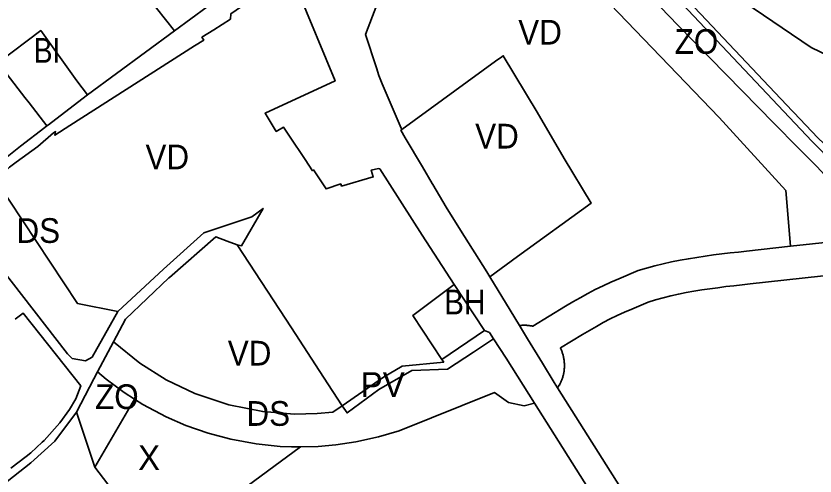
# Model space of a CAD drawing. Extents: x -650451 to -642268, y -1075216 to -1066610.
# Drawn here: x -647438.5 to -646953.6, y -1072322.1 to -1072042.9 of the extents above; entities that cross this region are included whole.
import ezdxf

# ---------------------------------------------------------------- set-up
doc = ezdxf.new("R2010")
doc.units = 0
doc.header["$LTSCALE"] = 6
doc.layers.add('1', color=7, linetype='Continuous', lineweight=35)
doc.layers.add('2', color=7, linetype='Continuous')
doc.layers.add('3', color=7, linetype='Continuous')

msp = doc.modelspace()

# ---------------------------------------------------------------- linework, layer by layer
at = {"layer": '1'}
for p, q in [((-647342.24, -1072051.96), (-647372.56, -1072013.58)), ((-647342.24, -1072051.96), (-647395.13, -1072090.79)), ((-646968.503, -1072182.672), (-646913.373, -1072176.618)), ((-647154.1, -1072233.82), (-647172.69, -1072205.9)), ((-647154.1, -1072233.82), (-647180, -1072251.32)), ((-647379.422, -1072240.675), (-647389.072, -1072258.845)), ((-647366.505, -1072275.41), (-647390.58, -1072316.75)), ((-647390.58, -1072316.75), (-647401.88, -1072283.4)), ((-647351.86, -1072367.52), (-647265.794, -1072304.439)), ((-647351.86, -1072367.52), (-647390.58, -1072316.75))]:
    msp.add_line(p, q, dxfattribs=at)
for points in [[(-647265.83, -1071793.64), (-647262.68, -1071796.7), (-647221.71, -1071838.15), (-647177.46, -1071886.9), (-647104.1, -1071962.84), (-647060.23, -1072007.95), (-647027.11, -1072042.92), (-646955.57, -1072118.88), (-646900.046, -1072175.154)], [(-646913.373, -1072176.618), (-646942.78, -1072144.74), (-646952.48, -1072134.22), (-646964.8, -1072121.83), (-646977.59, -1072108.96), (-646978.45, -1072108.09), (-647036.8, -1072048.41), (-647068.31, -1072015.68), (-647114.59, -1071967.77), (-647145.38, -1071935), (-647173.14, -1071905.45), (-647174.57, -1071904.06), (-647176.32, -1071902.3)], [(-646743.596, -1072115.986), (-646763.93, -1072117.61), (-646771.31, -1072117.49), (-646806.87, -1072116.94), (-646832.01, -1072113.66), (-646868.61, -1072102.6), (-646876.83, -1072100.12), (-646956.04, -1072061.95), (-646996.8, -1072034.35), (-647040.89, -1071996.58), (-647067.53, -1071967.54), (-647095.51, -1071938.39), (-647114.479, -1071912.479)], [(-646968.503, -1072182.672), (-646971.283, -1072148.82), (-647011.762, -1072104.502), (-647194.903, -1071913.941)], [(-646900.046, -1072175.154), (-646890.044, -1072174.056), (-646891.05, -1072172.79), (-646927.14, -1072136.74), (-646941.45, -1072126.84), (-646951.95, -1072116.84), (-646966.54, -1072101.4), (-646967.25, -1072100.6), (-646981.35, -1072085.77), (-647023.04, -1072041.63), (-647055.16, -1072007.74), (-647101.07, -1071960.24), (-647131.146, -1071929.146)], [(-647261.12, -1071954.82), (-647259.7, -1071957.06), (-647256.53, -1071968.64), (-647253.85, -1071964.38), (-647249.92, -1071958.12), (-647201.53, -1071988.71), (-647226.41, -1072054.11), (-647219.64, -1072074.29), (-647218.42, -1072079.01), (-647216.23, -1072084.14), (-647204.78, -1072110.92), (-647204.38, -1072111.87)], [(-647277.74, -1072003.02), (-647279.22, -1072004.14), (-647291.19, -1072013.22), (-647305.46, -1072024.24), (-647308.02, -1072026.22), (-647310.59, -1072028.2), (-647315.71, -1072032.16), (-647322.51, -1072037.39), (-647342.24, -1072051.96)], [(-647451.21, -1072142.08), (-647446.78, -1072138.88), (-647446.17, -1072138.29), (-647442.42, -1072134.72), (-647438.51, -1072131.51), (-647425.23, -1072122.14), (-647415.85, -1072113.9), (-647414.48, -1072113.03), (-647414.89, -1072115.23), (-647405.76, -1072109.33), (-647330.25, -1072061.07), (-647324.59, -1072057.48), (-647325.64, -1072055.78), (-647318.52, -1072051.32), (-647308.4, -1072044.8), (-647308.09, -1072041.53), (-647280.99, -1072022.86), (-647277.91, -1072021.81), (-647274.99, -1072021.69), (-647271.92, -1072022.5)], [(-647271.92, -1072022.5), (-647269.43, -1072024.67), (-647267.71, -1072027.09), (-647244.88, -1072082.33), (-647287.34, -1072101.88), (-647280.56, -1072112.9), (-647276.11, -1072110.44), (-647272.55, -1072115.78), (-647263.07, -1072130.02), (-647258.54, -1072136.82), (-647257.88, -1072136.31), (-647250.31, -1072147.84), (-647241.44, -1072144.76), (-647240.91, -1072146.14), (-647221.74, -1072140.53), (-647222.92, -1072136.43), (-647218.57, -1072135.49), (-647217.78, -1072135.69), (-647191.99, -1072175.85), (-647172.69, -1072205.9)], [(-647395.13, -1072090.79), (-647401.58, -1072082.32), (-647423.49, -1072051.76), (-647449.29, -1072071.08), (-647443.85, -1072078.33), (-647433.06, -1072092.41), (-647430.62, -1072095.59), (-647419.85, -1072109.65)], [(-647204.38, -1072111.87), (-647147.54, -1072070.29), (-647143.76, -1072067.69), (-647142.77, -1072067), (-647122.33, -1072101.34), (-647105.82, -1072129.3), (-647089.54, -1072156.53), (-647134.17, -1072188.95), (-647151.05, -1072201.21)], [(-647395.13, -1072090.79), (-647395.88, -1072091.34), (-647418.82, -1072108.85), (-647419.85, -1072109.65)], [(-647419.85, -1072109.65), (-647421.04, -1072110.57), (-647435.69, -1072121.94), (-647450.18, -1072133.18), (-647452.23, -1072134.91)], [(-647151.05, -1072201.21), (-647152.87, -1072198.24), (-647168.75, -1072172.78), (-647177.46, -1072158.82), (-647185.52, -1072145.16), (-647185.91, -1072144.49), (-647191.84, -1072134.47), (-647202.29, -1072116.75), (-647204.93, -1072112.27), (-647204.38, -1072111.87)], [(-647376.68, -1072222.29), (-647392.34, -1072250.02), (-647396.25, -1072252.14), (-647404.45, -1072250.66), (-647407.34, -1072247.93), (-647447.73, -1072195.72), (-647475.57, -1072159.74), (-647473.12, -1072157.91), (-647451.21, -1072142.08)], [(-647376.68, -1072222.29), (-647401.221, -1072217.342), (-647451.21, -1072142.08)], [(-647376.68, -1072222.29), (-647349.06, -1072196.63), (-647324.44, -1072174.5), (-647295.31, -1072164.86), (-647288.55, -1072159.71), (-647301.75, -1072182.46), (-647304.32, -1072181.81)], [(-647304.32, -1072181.81), (-647310.33, -1072179.58), (-647317.33, -1072176.99), (-647345.42, -1072201.58), (-647345.68, -1072201.82), (-647372.1, -1072226.89), (-647379.422, -1072240.675)], [(-647240.55, -1072279.42), (-647251.85, -1072262.12), (-647271.38, -1072232.23), (-647304.32, -1072181.81)], [(-646968.503, -1072182.672), (-646995.137, -1072185.597), (-647000.12, -1072186.148), (-647005.124, -1072186.715), (-647010.148, -1072187.308), (-647015.192, -1072187.939), (-647020.254, -1072188.623), (-647025.33, -1072189.37), (-647030.417, -1072190.192), (-647035.515, -1072191.104), (-647040.618, -1072192.117), (-647045.722, -1072193.245), (-647050.82, -1072194.5), (-647055.906, -1072195.893), (-647060.973, -1072197.439), (-647072.72, -1072202.352), (-647077.456, -1072204.373), (-647082.249, -1072206.591), (-647086.955, -1072208.921), (-647091.574, -1072211.346), (-647096.114, -1072213.845), (-647100.583, -1072216.405), (-647104.989, -1072219.005), (-647124.81, -1072231.168), (-647125.137, -1072231.097), (-647125.466, -1072231.031), (-647125.796, -1072230.97), (-647126.127, -1072230.912), (-647126.459, -1072230.86), (-647126.625, -1072230.835), (-647126.959, -1072230.789), (-647127.46, -1072230.729), (-647127.628, -1072230.711), (-647127.963, -1072230.679), (-647128.299, -1072230.653), (-647128.803, -1072230.619), (-647129.309, -1072230.597), (-647129.477, -1072230.592), (-647129.646, -1072230.588), (-647129.982, -1072230.584), (-647130.151, -1072230.584), (-647130.488, -1072230.587), (-647130.992, -1072230.599), (-647131.245, -1072230.61), (-647131.496, -1072230.623), (-647131.832, -1072230.644), (-647131.999, -1072230.656), (-647132.334, -1072230.684), (-647132.5, -1072230.7), (-647132.834, -1072230.735), (-647133, -1072230.754)], [(-647109.813, -1072268.588), (-647108.838, -1072267.002), (-647108.769, -1072266.88), (-647108.527, -1072266.435), (-647108.294, -1072265.983), (-647108.069, -1072265.524), (-647107.854, -1072265.058), (-647107.647, -1072264.587), (-647107.444, -1072264.097), (-647107.261, -1072263.626), (-647107.083, -1072263.138), (-647106.915, -1072262.644), (-647106.757, -1072262.146), (-647106.609, -1072261.643), (-647106.472, -1072261.135), (-647106.346, -1072260.624), (-647106.23, -1072260.11), (-647106.125, -1072259.592), (-647106.032, -1072259.072), (-647105.95, -1072258.549), (-647105.879, -1072258.024), (-647105.819, -1072257.497), (-647105.771, -1072256.969), (-647105.734, -1072256.44), (-647105.709, -1072255.91), (-647105.695, -1072255.38), (-647105.693, -1072254.85), (-647105.702, -1072254.321), (-647105.723, -1072253.792), (-647105.755, -1072253.265), (-647105.798, -1072252.739), (-647105.853, -1072252.216), (-647105.919, -1072251.695), (-647105.995, -1072251.176), (-647106.083, -1072250.66), (-647106.181, -1072250.148), (-647106.29, -1072249.64), (-647106.41, -1072249.135), (-647106.539, -1072248.635), (-647106.679, -1072248.139), (-647106.829, -1072247.649), (-647106.988, -1072247.163), (-647107.156, -1072246.683), (-647107.334, -1072246.209), (-647107.52, -1072245.74), (-647107.716, -1072245.278), (-647107.919, -1072244.822), (-647108.131, -1072244.373), (-647094.737, -1072236.177), (-647090.531, -1072233.695), (-647086.322, -1072231.285), (-647082.102, -1072228.962), (-647077.867, -1072226.739), (-647073.611, -1072224.631), (-647069.33, -1072222.651), (-647064.868, -1072220.746), (-647054.841, -1072216.479), (-647050.344, -1072215.107), (-647045.786, -1072213.858), (-647041.174, -1072212.723), (-647036.512, -1072211.693), (-647031.807, -1072210.758), (-647027.061, -1072209.91), (-647022.278, -1072209.136), (-647017.46, -1072208.427), (-647012.612, -1072207.773), (-647007.734, -1072207.162), (-647002.826, -1072206.583), (-646997.894, -1072206.024), (-646992.937, -1072205.475), (-646896.524, -1072194.888)], [(-647151.05, -1072201.21), (-647138.65, -1072221.5), (-647133, -1072230.754)], [(-647180, -1072251.32), (-647197.72, -1072224.69), (-647172.69, -1072205.9)], [(-647441.58, -1072317.27), (-647432.32, -1072310.25), (-647429.53, -1072307.96), (-647422.58, -1072301.6), (-647421.47, -1072300.58), (-647411.85, -1072289.89), (-647405.97, -1072281.68), (-647402.28, -1072275.33), (-647399.24, -1072267.44), (-647434.11, -1072223.29), (-647439, -1072226.8)], [(-647133, -1072230.754), (-647128.07, -1072238.83), (-647119.07, -1072253.56), (-647111.84, -1072265.38), (-647109.813, -1072268.588)], [(-647148.71, -1072238.76), (-647151.18, -1072234.89), (-647154.1, -1072233.82)], [(-647379.422, -1072240.675), (-647363.317, -1072253.632), (-647347.382, -1072263.623), (-647330.032, -1072271.935), (-647309.416, -1072278.875), (-647288.769, -1072283.003), (-647269.579, -1072284.489), (-647255.671, -1072284.192), (-647246.206, -1072283.328), (-647240.55, -1072279.42)], [(-647240.55, -1072279.42), (-647237.6, -1072283.78), (-647218.35, -1072269.67), (-647198.3, -1072258.09), (-647176.7, -1072257.24), (-647160.91, -1072246.82), (-647148.71, -1072238.76)], [(-647123.774, -1072277.899), (-647141.05, -1072250.54), (-647148.71, -1072238.76)], [(-647180, -1072251.32), (-647178.96, -1072252.92), (-647204.08, -1072255.34), (-647215.41, -1072262.05), (-647240.55, -1072279.42)], [(-647401.88, -1072283.4), (-647391.3, -1072263.04), (-647389.072, -1072258.845)], [(-647366.505, -1072275.41), (-647372.858, -1072271.363), (-647383.813, -1072263.219), (-647389.072, -1072258.845)], [(-647123.774, -1072277.899), (-647130.12, -1072279.44), (-647139.697, -1072277.484), (-647148.171, -1072271.47), (-647205.975, -1072294.599), (-647218.5, -1072298.335), (-647232.368, -1072301.4), (-647244.428, -1072303.192), (-647255.16, -1072304.123), (-647265.794, -1072304.439)], [(-647109.813, -1072268.588), (-647080.27, -1072315.34), (-647066.38, -1072337.31), (-647053.45, -1072357.77), (-647052.94, -1072358.64)], [(-647265.794, -1072304.439), (-647271.395, -1072304.452), (-647278.108, -1072304.147), (-647292.715, -1072302.646), (-647308.157, -1072299.786), (-647321.953, -1072296.073), (-647335.382, -1072291.341), (-647347.369, -1072286.111), (-647361.521, -1072278.584), (-647366.505, -1072275.41)], [(-647123.774, -1072277.899), (-647048.91, -1072396.46), (-646993.05, -1072505.68)], [(-647401.88, -1072283.4), (-647415.04, -1072300.91), (-647429.53, -1072314.04), (-647471.76, -1072347.31), (-647485.08, -1072357.8), (-647493.33, -1072366.28), (-647501.08, -1072377.59), (-647503.64, -1072381.33), (-647516.33, -1072408.76), (-647610.9, -1072471.66), (-647626.19, -1072482.38), (-647628.89, -1072480.61), (-647642.28, -1072490), (-647645.17, -1072492.03)]]:
    msp.add_lwpolyline(points, dxfattribs=at)

# ---------------------------------------------------------------- texts
at = {"layer": '2'}
for s, width, p in [('BI', 0.85, (-647427.705, -1072071.294)), ('VD', 0.95, (-647159.848, -1072123.318)), ('VD', 0.95, (-647359.935, -1072135.916)), ('BH', 0.9, (-647178.732, -1072223.992))]:
    msp.add_text(s, height=15, dxfattribs=dict(at, width=width)).set_placement(p)
msp.add_text('PV', height=15, dxfattribs=at).set_placement((-647229.333, -1072274.065))
at = {"layer": '3', "width": 0.95}
for s, p in [('VD', (-647133.727, -1072060.229)), ('ZO', (-647038.806, -1072065.874)), ('DS', (-647438.221, -1072180.601)), ('VD', (-647309.989, -1072255.023)), ('ZO', (-647390.521, -1072281.434)), ('DS', (-647298.657, -1072291.623))]:
    msp.add_text(s, height=15, dxfattribs=at).set_placement(p)
at = {"layer": '3'}
msp.add_text('X', height=15, dxfattribs=at).set_placement((-647364.454, -1072318.497))

doc.saveas('drawing.dxf')
